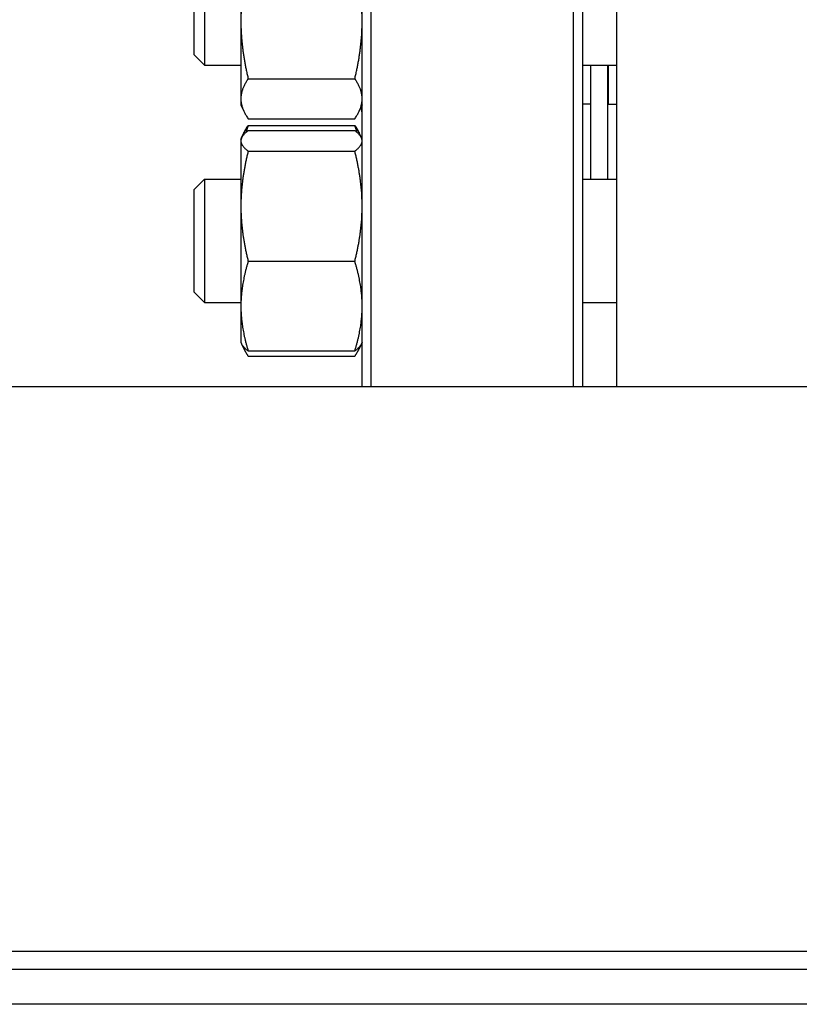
# Model space of a CAD drawing. Header units: inches. Extents: x 18 to 846, y -67 to 561.
# Tile 567 of 656: x 715.41 to 720.93, y 256.92 to 263.89. Entities that reach past the tile are written whole.
import ezdxf

# ---------------------------------------------------------------- set-up
doc = ezdxf.new("R2010")
doc.units = ezdxf.units.IN
doc.header["$LTSCALE"] = 24
doc.header["$MEASUREMENT"] = 0
doc.layers.add('Visible (ANSI)', color=7, linetype='Continuous', lineweight=30)

msp = doc.modelspace()

# ---------------------------------------------------------------- linework, layer by layer
at = {"layer": 'Visible (ANSI)'}
for p, q in [((717.8358, 261.29286), (717.8358, 275.79286)), ((717.8983, 275.79286), (717.8983, 261.29286)), ((719.3333, 261.29286), (719.3333, 275.79286)), ((719.3958, 275.79286), (719.3958, 261.29286)), ((719.6408, 261.29286), (719.6408, 275.79286)), ((716.9768, 264.55936), (716.9768, 263.88341)), ((716.71872, 264.44667), (716.71872, 263.57167)), ((716.6458, 263.64459), (716.6458, 264.37375)), ((716.9768, 263.88341), (716.9768, 263.33322)), ((716.6458, 263.64459), (716.71872, 263.57167)), ((716.71872, 263.57167), (716.9768, 263.57167)), ((719.3958, 263.57167), (719.6408, 263.57167)), ((719.4558, 262.76435), (719.4558, 263.57167)), ((719.5758, 262.76435), (719.5758, 263.57167)), ((719.5808, 263.29536), (719.5808, 263.57167)), ((717.02867, 263.47469), (717.78394, 263.47469)), ((719.5758, 263.41536), (719.5808, 263.41536)), ((716.9768, 263.33322), (716.9768, 263.29017)), ((716.9768, 263.29017), (716.99816, 263.24438)), ((717.8358, 263.29017), (717.81445, 263.24438)), ((719.4558, 263.29536), (719.3958, 263.29536)), ((719.5808, 263.29536), (719.6408, 263.29536)), ((717.02867, 263.19174), (717.78394, 263.19174)), ((717.02867, 263.14428), (717.78394, 263.14428)), ((716.9768, 263.04585), (716.98205, 263.0571)), ((716.9768, 263.04585), (716.9768, 263.03476)), ((716.98205, 263.0571), (716.99816, 263.09163)), ((717.02867, 263.10737), (717.78394, 263.10737)), ((717.83055, 263.0571), (717.81445, 263.09163)), ((717.8358, 263.04585), (717.83055, 263.0571)), ((716.9768, 263.03476), (716.9768, 262.57189)), ((717.02867, 262.96215), (717.78394, 262.96215)), ((716.6458, 262.69143), (716.71872, 262.76435)), ((716.71872, 262.76435), (716.71872, 261.88935)), ((716.71872, 262.76435), (716.9768, 262.76435)), ((719.3958, 262.76435), (719.6408, 262.76435)), ((716.6458, 261.96226), (716.6458, 262.69143)), ((716.9768, 262.57189), (716.9768, 261.86397)), ((717.02867, 262.18163), (717.78394, 262.18163)), ((716.6458, 261.96226), (716.71872, 261.88935)), ((716.71872, 261.88935), (716.9768, 261.88935)), ((716.9768, 261.86397), (716.9768, 261.60785)), ((719.3958, 261.88935), (719.6408, 261.88935)), ((716.9768, 261.60785), (716.98205, 261.59659)), ((716.98205, 261.59659), (716.99816, 261.56206)), ((717.83055, 261.59659), (717.81445, 261.56206)), ((717.8358, 261.60785), (717.83055, 261.59659)), ((717.02867, 261.54632), (717.78394, 261.54632)), ((717.02867, 261.50942), (717.78394, 261.50942)), ((760.8308, 261.29286), (701.8308, 261.29286)), ((759.5808, 257.29286), (703.0808, 257.29286)), ((703.0808, 257.16786), (723.0808, 257.16786)), ((792.1433, 256.91786), (697.7058, 256.91786))]:
    msp.add_line(p, q, dxfattribs=at)
msp.add_arc((717.4608, 263.21563), 0.375, 0, 9.684496, dxfattribs=at)
for points, weights in [([(717.02867, 264.29212), (716.9768, 264.07309), (716.9768, 263.88341)], [1, 1.0379548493, 1]), ([(717.8358, 263.88341), (717.8358, 264.07309), (717.78394, 264.29212)], [1, 1.0379548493, 1]), ([(716.9768, 263.88341), (716.9768, 263.69372), (717.02867, 263.47469)], [1, 1.0379548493, 1]), ([(717.78394, 263.47469), (717.8358, 263.69372), (717.8358, 263.88341)], [1, 1.0379548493, 1]), ([(717.02867, 263.47469), (716.9768, 263.39887), (716.9768, 263.33322)], [1, 1.0379548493, 1]), ([(717.8358, 263.33322), (717.8358, 263.39887), (717.78394, 263.47469)], [1, 1.0379548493, 1]), ([(716.9768, 263.33322), (716.9768, 263.26756), (717.02867, 263.19174)], [1, 1.0379548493, 1]), ([(717.78394, 263.19174), (717.8358, 263.26756), (717.8358, 263.33322)], [1, 1.0379548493, 1]), ([(716.99816, 263.09163), (717.00993, 263.11688), (717.02867, 263.14428)], [1.01733426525, 1.01339325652, 1]), ([(717.02867, 263.14428), (717.01929, 263.11837), (717.01169, 263.0936)], [1, 1.00665836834, 1.01098059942]), ([(717.80092, 263.0936), (717.79332, 263.11837), (717.78394, 263.14428)], [1.01098059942, 1.00665836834, 1]), ([(717.78394, 263.14428), (717.80268, 263.11688), (717.81445, 263.09163)], [1, 1.01339325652, 1.01733426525]), ([(717.02867, 263.10737), (716.9768, 263.06846), (716.9768, 263.03476)], [1, 1.0379548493, 1]), ([(717.8358, 263.03476), (717.8358, 263.06846), (717.78394, 263.10737)], [1, 1.0379548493, 1]), ([(716.9768, 263.03476), (716.9768, 263.00106), (717.02867, 262.96215)], [1, 1.0379548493, 1]), ([(717.78394, 262.96215), (717.8358, 263.00106), (717.8358, 263.03476)], [1, 1.0379548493, 1]), ([(717.02867, 262.96215), (716.9768, 262.75301), (716.9768, 262.57189)], [1, 1.0379548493, 1]), ([(717.8358, 262.57189), (717.8358, 262.75301), (717.78394, 262.96215)], [1, 1.0379548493, 1]), ([(716.9768, 262.57189), (716.9768, 262.39077), (717.02867, 262.18163)], [1, 1.0379548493, 1]), ([(717.78394, 262.18163), (717.8358, 262.39077), (717.8358, 262.57189)], [1, 1.0379548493, 1]), ([(717.02867, 262.18163), (716.9768, 262.0114), (716.9768, 261.86397)], [1, 1.0379548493, 1]), ([(717.8358, 261.86397), (717.8358, 262.0114), (717.78394, 262.18163)], [1, 1.0379548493, 1]), ([(716.9768, 261.86397), (716.9768, 261.71655), (717.02867, 261.54632)], [1, 1.0379548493, 1]), ([(717.78394, 261.54632), (717.8358, 261.71655), (717.8358, 261.86397)], [1, 1.0379548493, 1]), ([(717.02867, 261.54632), (716.99302, 261.57307), (716.98205, 261.59659)], [1, 1.02578038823, 1.01653872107]), ([(716.98863, 261.58523), (717.00132, 261.54939), (717.02867, 261.50942)], [1.01895290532, 1.01965956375, 1]), ([(717.83055, 261.59659), (717.81959, 261.57307), (717.78394, 261.54632)], [1.01653872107, 1.02578038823, 1]), ([(717.78394, 261.50942), (717.81129, 261.54939), (717.82398, 261.58523)], [1, 1.01965956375, 1.01895290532])]:
    msp.add_rational_spline(points, weights, degree=2, dxfattribs=at)

doc.saveas('drawing.dxf')
